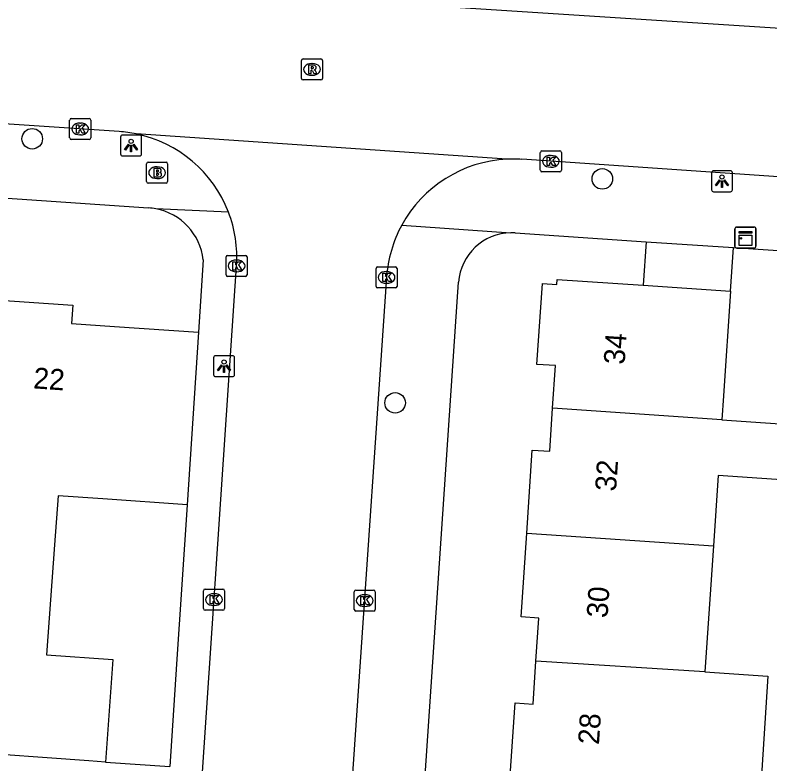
# Model space of a CAD drawing. Extents: x 161848 to 162726, y 385382 to 386521.
# Drawn here: x 162086.1 to 162122.04, y 385554.35 to 385590.01 of the extents above; entities that cross this region are included whole.
import ezdxf

# ---------------------------------------------------------------- set-up
doc = ezdxf.new("R2010")
doc.units = 0
for name, color, linetype in [('IMGEO_Boom', 7, 'Continuous'), ('IMGEO_Brandkraan', 7, 'Continuous'), ('IMGEO_Kast', 7, 'Continuous'), ('IMGEO_Kolk', 7, 'Continuous'), ('IMGEO_Lichtpunt', 7, 'Continuous'), ('IMGEO_Muur', 7, 'Continuous'), ('IMGEO_Pand', 7, 'Continuous'), ('IMGEO_Pand_nummerreeks', 7, 'Continuous'), ('IMGEO_Rijbaan_lokaal_open', 7, 'Continuous'), ('IMGEO_Rioolput', 7, 'Continuous'), ('IMGEO_Voetpad_open', 7, 'Continuous')]:
    doc.layers.add(name, color=color, linetype=linetype)

msp = doc.modelspace()

# ---------------------------------------------------------------- linework, layer by layer
at = {"layer": 'IMGEO_Boom'}
for centre in [(162086.916, 385584.116), (162114.058, 385582.204), (162104.194, 385571.54)]:
    msp.add_circle(centre, 0.489, dxfattribs=at)
at = {"layer": 'IMGEO_Brandkraan'}
for p, q in [((162092.362, 385582.076), (162092.362, 385582.928)), ((162092.437, 385583.002), (162093.289, 385583.002)), ((162092.85, 385582.782), (162092.875, 385582.782)), ((162093.363, 385582.928), (162093.363, 385582.076)), ((162093.289, 385582.002), (162092.437, 385582.002)), ((162092.873, 385582.222), (162092.848, 385582.222))]:
    msp.add_line(p, q, dxfattribs=at)
for points in [[(162092.362, 385582.076), (162092.362, 385582.928)], [(162092.437, 385583.002), (162093.289, 385583.002)], [(162092.71, 385582.702), (162092.71, 385582.302), (162092.923, 385582.302)], [(162092.941, 385582.702), (162092.71, 385582.702)], [(162093.363, 385582.928), (162093.363, 385582.076)], [(162092.889, 385582.621), (162092.835, 385582.621), (162092.835, 385582.545)], [(162092.835, 385582.545), (162092.888, 385582.545)], [(162092.897, 385582.469), (162092.835, 385582.469), (162092.835, 385582.388)], [(162092.835, 385582.388), (162092.897, 385582.388)], [(162093.289, 385582.002), (162092.437, 385582.002)]]:
    msp.add_lwpolyline(points, dxfattribs=at)
for centre, radius, start, end in [((162092.439, 385582.926), 0.0765, 91.552, 178.448), ((162092.439, 385582.926), 0.0765, 91.552, 178.448), ((162092.945, 385582.557), 0.145, 59.4692, 91.5367), ((162092.97, 385582.604), 0.0922, 285.5137, 58.1501), ((162093.287, 385582.926), 0.0765, 1.552, 88.448), ((162093.287, 385582.926), 0.0765, 1.552, 88.448), ((162092.89, 385582.583), 0.0379, 267.8285, 90.9355), ((162092.898, 385582.428), 0.0404, 269.8759, 90.5077), ((162092.929, 385582.553), 0.251, 268.6676, 293.5347), ((162092.975, 385582.412), 0.105, 301.3115, 78.989), ((162092.439, 385582.078), 0.0765, 181.552, 268.448), ((162092.439, 385582.078), 0.0765, 181.552, 268.448), ((162093.287, 385582.078), 0.0765, 271.552, 358.448), ((162093.287, 385582.078), 0.0765, 271.552, 358.448)]:
    msp.add_arc(centre, radius, start, end, dxfattribs=at)
for centre, major_axis, ratio, start_param, end_param in [((162092.849, 385582.502), (-0.387, 0.002), 0.722429, 4.712389, 7.853982), ((162092.874, 385582.502), (-0.39, 0.002), 0.717154, 1.570796, 4.712389)]:
    msp.add_ellipse(centre, major_axis=major_axis, ratio=ratio, start_param=start_param, end_param=end_param, dxfattribs=at)
at = {"layer": 'IMGEO_Kast'}
for p, q in [((162120.376, 385578.986), (162120.376, 385579.827)), ((162120.376, 385579.827), (162120.376, 385578.986)), ((162120.451, 385579.911), (162121.292, 385579.911)), ((162121.292, 385579.911), (162120.451, 385579.911)), ((162121.376, 385579.836), (162121.376, 385578.995)), ((162121.376, 385578.995), (162121.376, 385579.836)), ((162121.301, 385578.911), (162120.46, 385578.911)), ((162120.46, 385578.911), (162121.301, 385578.911))]:
    msp.add_line(p, q, dxfattribs=at)
for points in [[(162120.571, 385579.701), (162121.171, 385579.701), (162121.171, 385579.616), (162120.571, 385579.616), (162120.571, 385579.701)], [(162120.571, 385579.526), (162121.171, 385579.526), (162121.171, 385579.037), (162120.571, 385579.037), (162120.571, 385579.526)]]:
    msp.add_lwpolyline(points, dxfattribs=at)
msp.add_circle((162120.655, 385579.375), 0.0377, dxfattribs=at)
for centre, start, end in [((162120.454, 385579.833), 92.4484, 184.2845), ((162120.454, 385579.833), 92.4484, 184.2845), ((162121.298, 385579.833), 2.4484, 94.2845), ((162121.298, 385579.833), 2.4484, 94.2845), ((162120.454, 385578.989), 182.4484, 274.2845), ((162120.454, 385578.989), 182.4484, 274.2845), ((162121.298, 385578.989), 272.4484, 4.2845), ((162121.298, 385578.989), 272.4484, 4.2845)]:
    msp.add_arc(centre, 0.0779, start, end, dxfattribs=at)
at = {"layer": 'IMGEO_Kolk'}
for p, q in [((162088.699, 385584.156), (162088.699, 385585.008)), ((162088.774, 385585.082), (162089.626, 385585.082)), ((162089.187, 385584.862), (162089.212, 385584.862)), ((162089.7, 385585.008), (162089.7, 385584.156)), ((162089.21, 385584.302), (162089.185, 385584.302)), ((162089.626, 385584.082), (162088.774, 385584.082)), ((162111.108, 385582.616), (162111.108, 385583.468)), ((162111.183, 385583.542), (162112.035, 385583.542)), ((162112.109, 385583.468), (162112.109, 385582.616)), ((162111.596, 385583.322), (162111.621, 385583.322)), ((162111.619, 385582.762), (162111.594, 385582.762)), ((162112.035, 385582.542), (162111.183, 385582.542)), ((162096.145, 385577.635), (162096.145, 385578.487)), ((162096.22, 385578.561), (162097.072, 385578.561)), ((162097.146, 385578.487), (162097.146, 385577.635)), ((162096.633, 385578.341), (162096.658, 385578.341)), ((162103.361, 385578.014), (162104.213, 385578.014)), ((162096.656, 385577.781), (162096.631, 385577.781)), ((162103.286, 385577.088), (162103.286, 385577.94)), ((162103.774, 385577.794), (162103.799, 385577.794)), ((162104.287, 385577.94), (162104.287, 385577.088)), ((162097.072, 385577.561), (162096.22, 385577.561)), ((162104.213, 385577.014), (162103.361, 385577.014)), ((162103.797, 385577.234), (162103.772, 385577.234)), ((162095.07, 385561.743), (162095.07, 385562.595)), ((162095.145, 385562.669), (162095.997, 385562.669)), ((162096.071, 385562.595), (162096.071, 385561.743)), ((162102.321, 385562.622), (162103.173, 385562.622)), ((162095.558, 385562.449), (162095.583, 385562.449)), ((162102.246, 385561.696), (162102.246, 385562.548)), ((162102.734, 385562.402), (162102.759, 385562.402)), ((162103.247, 385562.548), (162103.247, 385561.696)), ((162095.581, 385561.889), (162095.556, 385561.889)), ((162102.757, 385561.842), (162102.732, 385561.842)), ((162095.997, 385561.669), (162095.145, 385561.669)), ((162103.173, 385561.622), (162102.321, 385561.622))]:
    msp.add_line(p, q, dxfattribs=at)
for points in [[(162088.699, 385584.156), (162088.699, 385585.008)], [(162088.774, 385585.082), (162089.626, 385585.082)], [(162089.7, 385585.008), (162089.7, 385584.156)], [(162089.02, 385584.782), (162089.143, 385584.782), (162089.143, 385584.631), (162089.273, 385584.782), (162089.437, 385584.782), (162089.291, 385584.631), (162089.444, 385584.382), (162089.292, 385584.382), (162089.207, 385584.546), (162089.143, 385584.479), (162089.143, 385584.382), (162089.02, 385584.382), (162089.02, 385584.782)], [(162089.626, 385584.082), (162088.774, 385584.082)], [(162111.108, 385582.616), (162111.108, 385583.468)], [(162111.183, 385583.542), (162112.035, 385583.542)], [(162112.109, 385583.468), (162112.109, 385582.616)], [(162111.429, 385583.242), (162111.552, 385583.242), (162111.552, 385583.091), (162111.682, 385583.242), (162111.846, 385583.242), (162111.7, 385583.091), (162111.853, 385582.842), (162111.701, 385582.842), (162111.616, 385583.006), (162111.552, 385582.939), (162111.552, 385582.842), (162111.429, 385582.842), (162111.429, 385583.242)], [(162112.035, 385582.542), (162111.183, 385582.542)], [(162096.145, 385577.635), (162096.145, 385578.487)], [(162096.22, 385578.561), (162097.072, 385578.561)], [(162097.146, 385578.487), (162097.146, 385577.635)], [(162096.466, 385578.261), (162096.589, 385578.261), (162096.589, 385578.11), (162096.719, 385578.261), (162096.883, 385578.261), (162096.737, 385578.11), (162096.89, 385577.861), (162096.738, 385577.861), (162096.653, 385578.025), (162096.589, 385577.958), (162096.589, 385577.861), (162096.466, 385577.861), (162096.466, 385578.261)], [(162103.361, 385578.014), (162104.213, 385578.014)], [(162103.286, 385577.088), (162103.286, 385577.94)], [(162103.607, 385577.714), (162103.73, 385577.714), (162103.73, 385577.563), (162103.86, 385577.714), (162104.024, 385577.714), (162103.878, 385577.563), (162104.031, 385577.314), (162103.879, 385577.314), (162103.794, 385577.478), (162103.73, 385577.411), (162103.73, 385577.314), (162103.607, 385577.314), (162103.607, 385577.714)], [(162104.287, 385577.94), (162104.287, 385577.088)], [(162097.072, 385577.561), (162096.22, 385577.561)], [(162104.213, 385577.014), (162103.361, 385577.014)], [(162095.07, 385561.743), (162095.07, 385562.595)], [(162095.145, 385562.669), (162095.997, 385562.669)], [(162096.071, 385562.595), (162096.071, 385561.743)], [(162102.321, 385562.622), (162103.173, 385562.622)], [(162095.391, 385562.369), (162095.514, 385562.369), (162095.514, 385562.218), (162095.644, 385562.369), (162095.808, 385562.369), (162095.662, 385562.218), (162095.815, 385561.969), (162095.663, 385561.969), (162095.578, 385562.133), (162095.514, 385562.066), (162095.514, 385561.969), (162095.391, 385561.969), (162095.391, 385562.369)], [(162102.246, 385561.696), (162102.246, 385562.548)], [(162102.567, 385562.322), (162102.69, 385562.322), (162102.69, 385562.171), (162102.82, 385562.322), (162102.984, 385562.322), (162102.838, 385562.171), (162102.991, 385561.922), (162102.839, 385561.922), (162102.754, 385562.086), (162102.69, 385562.019), (162102.69, 385561.922), (162102.567, 385561.922), (162102.567, 385562.322)], [(162103.247, 385562.548), (162103.247, 385561.696)], [(162095.997, 385561.669), (162095.145, 385561.669)], [(162103.173, 385561.622), (162102.321, 385561.622)]]:
    msp.add_lwpolyline(points, dxfattribs=at)
for centre, start, end in [((162088.776, 385585.006), 91.552, 178.448), ((162088.776, 385585.006), 91.552, 178.448), ((162089.624, 385585.006), 1.552, 88.448), ((162089.624, 385585.006), 1.552, 88.448), ((162088.776, 385584.158), 181.552, 268.448), ((162088.776, 385584.158), 181.552, 268.448), ((162089.624, 385584.158), 271.552, 358.448), ((162089.624, 385584.158), 271.552, 358.448), ((162111.185, 385583.466), 91.552, 178.448), ((162111.185, 385583.466), 91.552, 178.448), ((162112.033, 385583.466), 1.552, 88.448), ((162112.033, 385583.466), 1.552, 88.448), ((162111.185, 385582.618), 181.552, 268.448), ((162111.185, 385582.618), 181.552, 268.448), ((162112.033, 385582.618), 271.552, 358.448), ((162112.033, 385582.618), 271.552, 358.448), ((162096.222, 385578.485), 91.552, 178.448), ((162096.222, 385578.485), 91.552, 178.448), ((162097.07, 385578.485), 1.552, 88.448), ((162097.07, 385578.485), 1.552, 88.448), ((162103.363, 385577.938), 91.552, 178.448), ((162103.363, 385577.938), 91.552, 178.448), ((162104.211, 385577.938), 1.552, 88.448), ((162104.211, 385577.938), 1.552, 88.448), ((162096.222, 385577.637), 181.552, 268.448), ((162096.222, 385577.637), 181.552, 268.448), ((162097.07, 385577.637), 271.552, 358.448), ((162097.07, 385577.637), 271.552, 358.448), ((162103.363, 385577.09), 181.552, 268.448), ((162103.363, 385577.09), 181.552, 268.448), ((162104.211, 385577.09), 271.552, 358.448), ((162104.211, 385577.09), 271.552, 358.448), ((162095.147, 385562.593), 91.552, 178.448), ((162095.147, 385562.593), 91.552, 178.448), ((162095.995, 385562.593), 1.552, 88.448), ((162095.995, 385562.593), 1.552, 88.448), ((162102.323, 385562.546), 91.552, 178.448), ((162102.323, 385562.546), 91.552, 178.448), ((162103.171, 385562.546), 1.552, 88.448), ((162103.171, 385562.546), 1.552, 88.448), ((162095.147, 385561.745), 181.552, 268.448), ((162095.147, 385561.745), 181.552, 268.448), ((162095.995, 385561.745), 271.552, 358.448), ((162095.995, 385561.745), 271.552, 358.448), ((162102.323, 385561.698), 181.552, 268.448), ((162102.323, 385561.698), 181.552, 268.448), ((162103.171, 385561.698), 271.552, 358.448), ((162103.171, 385561.698), 271.552, 358.448)]:
    msp.add_arc(centre, 0.0765, start, end, dxfattribs=at)
for centre, major_axis, ratio, start_param, end_param in [((162089.186, 385584.582), (-0.387, 0.002), 0.722429, 4.712389, 7.853982), ((162089.211, 385584.582), (-0.39, 0.002), 0.717154, 1.570796, 4.712389), ((162111.595, 385583.042), (-0.387, 0.002), 0.722429, 4.712389, 7.853982), ((162111.62, 385583.042), (-0.39, 0.002), 0.717154, 1.570796, 4.712389), ((162096.632, 385578.061), (-0.387, 0.002), 0.722429, 4.712389, 7.853982), ((162096.657, 385578.061), (-0.39, 0.002), 0.717154, 1.570796, 4.712389), ((162103.773, 385577.514), (-0.387, 0.002), 0.722429, 4.712389, 7.853982), ((162103.798, 385577.514), (-0.39, 0.002), 0.717154, 1.570796, 4.712389), ((162095.557, 385562.169), (-0.387, 0.002), 0.722429, 4.712389, 7.853982), ((162095.582, 385562.169), (-0.39, 0.002), 0.717154, 1.570796, 4.712389), ((162102.733, 385562.122), (-0.387, 0.002), 0.722429, 4.712389, 7.853982), ((162102.758, 385562.122), (-0.39, 0.002), 0.717154, 1.570796, 4.712389)]:
    msp.add_ellipse(centre, major_axis=major_axis, ratio=ratio, start_param=start_param, end_param=end_param, dxfattribs=at)
at = {"layer": 'IMGEO_Lichtpunt'}
for p, q in [((162091.125, 385584.199), (162091.125, 385583.392)), ((162091.125, 385584.199), (162091.125, 385583.392)), ((162092.027, 385584.294), (162091.219, 385584.294)), ((162092.027, 385584.294), (162091.219, 385584.294)), ((162092.121, 385583.392), (162092.121, 385584.199)), ((162092.121, 385583.392), (162092.121, 385584.199)), ((162091.219, 385583.298), (162092.027, 385583.298)), ((162091.219, 385583.298), (162092.027, 385583.298)), ((162119.259, 385582.498), (162119.259, 385581.691)), ((162119.259, 385582.498), (162119.259, 385581.691)), ((162120.161, 385582.593), (162119.353, 385582.593)), ((162120.161, 385582.593), (162119.353, 385582.593)), ((162120.255, 385581.691), (162120.255, 385582.498)), ((162120.255, 385581.691), (162120.255, 385582.498)), ((162119.353, 385581.597), (162120.161, 385581.597)), ((162119.353, 385581.597), (162120.161, 385581.597)), ((162096.454, 385573.785), (162095.646, 385573.785)), ((162096.454, 385573.785), (162095.646, 385573.785)), ((162095.552, 385573.69), (162095.552, 385572.883)), ((162095.552, 385573.69), (162095.552, 385572.883)), ((162096.548, 385572.883), (162096.548, 385573.69)), ((162096.548, 385572.883), (162096.548, 385573.69)), ((162095.646, 385572.789), (162096.454, 385572.789)), ((162095.646, 385572.789), (162096.454, 385572.789))]:
    msp.add_line(p, q, dxfattribs=at)
for points in [[(162091.499, 385583.863), (162091.538, 385583.835), (162091.35, 385583.573), (162091.312, 385583.6), (162091.499, 385583.863)], [(162091.601, 385583.815), (162091.648, 385583.815), (162091.648, 385583.493), (162091.601, 385583.493), (162091.601, 385583.815)], [(162091.711, 385583.835), (162091.749, 385583.862), (162091.936, 385583.6), (162091.897, 385583.572), (162091.711, 385583.835)], [(162119.633, 385582.162), (162119.672, 385582.134), (162119.484, 385581.872), (162119.446, 385581.899), (162119.633, 385582.162)], [(162119.735, 385582.114), (162119.782, 385582.114), (162119.782, 385581.792), (162119.735, 385581.792), (162119.735, 385582.114)], [(162119.845, 385582.134), (162119.883, 385582.161), (162120.07, 385581.899), (162120.031, 385581.871), (162119.845, 385582.134)], [(162095.926, 385573.354), (162095.965, 385573.326), (162095.777, 385573.064), (162095.739, 385573.091), (162095.926, 385573.354)], [(162096.138, 385573.326), (162096.176, 385573.353), (162096.363, 385573.091), (162096.324, 385573.063), (162096.138, 385573.326)], [(162096.028, 385573.306), (162096.075, 385573.306), (162096.075, 385572.984), (162096.028, 385572.984), (162096.028, 385573.306)]]:
    msp.add_lwpolyline(points, dxfattribs=at)
for centre in [(162091.624, 385583.997), (162119.758, 385582.296), (162096.051, 385573.488)]:
    msp.add_circle(centre, 0.0994, dxfattribs=at)
for centre, start, end in [((162091.219, 385584.199), 90, 180), ((162091.219, 385584.199), 90, 180), ((162092.027, 385584.199), 0, 90), ((162092.027, 385584.199), 0, 90), ((162091.219, 385583.392), 180, 270), ((162091.219, 385583.392), 180, 270), ((162092.027, 385583.392), 270, 0), ((162092.027, 385583.392), 270, 360), ((162119.353, 385582.498), 90, 180), ((162119.353, 385582.498), 90, 180), ((162120.161, 385582.498), 0, 90), ((162120.161, 385582.498), 0, 90), ((162119.353, 385581.691), 180, 270), ((162119.353, 385581.691), 180, 270), ((162120.161, 385581.691), 270, 0), ((162120.161, 385581.691), 270, 360), ((162095.646, 385573.69), 90, 180), ((162095.646, 385573.69), 90, 180), ((162096.454, 385573.69), 0, 90), ((162096.454, 385573.69), 0, 90), ((162095.646, 385572.883), 180, 270), ((162095.646, 385572.883), 180, 270), ((162096.454, 385572.883), 270, 0), ((162096.454, 385572.883), 270, 360)]:
    msp.add_arc(centre, 0.0946, start, end, dxfattribs=at)
at = {"layer": 'IMGEO_Muur'}
msp.add_lwpolyline([(162094.287, 385566.69), (162093.784, 385559.103)], dxfattribs=at)
at = {"layer": 'IMGEO_Pand'}
for points in [[(162116.147, 385579.212), (162116.006, 385577.141)], [(162116.147, 385579.212), (162120.308, 385578.932)], [(162120.168, 385576.86), (162120.308, 385578.932)], [(162111.692, 385571.284), (162111.829, 385573.311), (162110.945, 385573.371), (162111.205, 385577.226), (162111.899, 385577.179), (162111.915, 385577.418), (162116.006, 385577.141)], [(162116.006, 385577.141), (162120.168, 385576.86)], [(162120.168, 385576.86), (162119.831, 385571.872), (162119.754, 385570.734)], [(162084.899, 385576.465), (162088.851, 385576.194), (162088.79, 385575.315), (162090.826, 385575.175), (162094.831, 385574.899)], [(162094.831, 385574.899), (162094.287, 385566.69)], [(162110.458, 385565.328), (162110.726, 385569.294), (162111.553, 385569.239), (162111.692, 385571.284)], [(162119.754, 385570.734), (162111.692, 385571.284)], [(162119.754, 385570.734), (162123.907, 385570.451), (162123.726, 385567.798), (162119.575, 385568.082), (162119.348, 385564.734)], [(162094.287, 385566.69), (162090.276, 385566.966), (162088.144, 385567.112), (162087.976, 385564.771), (162087.601, 385559.546), (162090.752, 385559.32), (162090.402, 385554.432)], [(162110.901, 385559.244), (162111.04, 385561.292), (162110.189, 385561.35), (162110.458, 385565.328)], [(162110.458, 385565.328), (162119.348, 385564.734)], [(162119.348, 385564.734), (162118.942, 385558.724)], [(162109.64, 385553.339), (162109.905, 385557.256), (162110.763, 385557.198), (162110.901, 385559.244)], [(162118.942, 385558.724), (162110.901, 385559.244)], [(162118.942, 385558.724), (162121.944, 385558.53), (162121.558, 385552.561), (162118.539, 385552.758)], [(162090.402, 385554.432), (162089.61, 385554.488), (162083.419, 385554.931)]]:
    msp.add_lwpolyline(points, dxfattribs=at)
at = {"layer": 'IMGEO_Rijbaan_lokaal_open'}
for points in [[(162094.025, 385591.248), (162130.155, 385588.889)], [(162091.06, 385584.457), (162023.178, 385588.988), (162020.024, 385589.221)], [(162109.52, 385583.144), (162091.863, 385584.348)], [(162156.234, 385579.974), (162155.879, 385580.009), (162134.01, 385581.507), (162130.057, 385581.778), (162110.222, 385583.137)], [(162093.23, 385527.523), (162094.676, 385548.912), (162094.941, 385552.823), (162095.033, 385554.193), (162095.273, 385557.733), (162096.647, 385578.057)], [(162103.787, 385577.518), (162100.957, 385536.249), (162100.696, 385532.438), (162098.472, 385500), (162096.509, 385470.956)]]:
    msp.add_lwpolyline(points, dxfattribs=at)
for centre, radius, start, end in [((162090.649, 385578.419), 6.052, 78.4309, 86.1088), ((162090.649, 385578.459), 6.013, 21.1461, 78.3508), ((162109.815, 385577.109), 6.042, 92.8021, 151.3956), ((162109.806, 385576.66), 6.49, 86.3283, 92.5291), ((162090.663, 385578.464), 5.998, 356.1052, 21.1459), ((162109.799, 385577.113), 6.025, 151.352, 176.1488)]:
    msp.add_arc(centre, radius, start, end, dxfattribs=at)
at = {"layer": 'IMGEO_Rioolput'}
for p, q in [((162099.737, 385586.992), (162099.737, 385587.844)), ((162099.812, 385587.918), (162100.664, 385587.918)), ((162100.738, 385587.844), (162100.738, 385586.992)), ((162100.225, 385587.698), (162100.25, 385587.698)), ((162100.248, 385587.138), (162100.223, 385587.138)), ((162100.664, 385586.918), (162099.812, 385586.918))]:
    msp.add_line(p, q, dxfattribs=at)
for points in [[(162099.737, 385586.992), (162099.737, 385587.844)], [(162099.812, 385587.918), (162100.664, 385587.918)], [(162100.738, 385587.844), (162100.738, 385586.992)], [(162100.326, 385587.616), (162100.074, 385587.618), (162100.074, 385587.218)], [(162100.074, 385587.218), (162100.198, 385587.218), (162100.198, 385587.38), (162100.209, 385587.38)], [(162100.252, 385587.537), (162100.198, 385587.537), (162100.198, 385587.456)], [(162100.198, 385587.456), (162100.25, 385587.456)], [(162100.256, 385587.351), (162100.327, 385587.218), (162100.467, 385587.218), (162100.402, 385587.344)], [(162100.664, 385586.918), (162099.812, 385586.918)]]:
    msp.add_lwpolyline(points, dxfattribs=at)
for centre, radius, start, end in [((162099.814, 385587.842), 0.0765, 91.552, 178.448), ((162099.814, 385587.842), 0.0765, 91.552, 178.448), ((162100.662, 385587.842), 0.0765, 1.552, 88.448), ((162100.662, 385587.842), 0.0765, 1.552, 88.448), ((162100.208, 385587.327), 0.0533, 26.0293, 88.6989), ((162100.234, 385587.645), 0.19, 274.7715, 282.9687), ((162100.258, 385587.441), 0.0964, 77.0061, 93.1865), ((162100.272, 385587.498), 0.0378, 276.6634, 79.6772), ((162100.325, 385587.506), 0.109, 350.3612, 89.416), ((162100.323, 385587.506), 0.112, 277.5842, 350.9817), ((162100.307, 385587.291), 0.108, 29.5134, 73.7905), ((162099.814, 385586.994), 0.0765, 181.552, 268.448), ((162099.814, 385586.994), 0.0765, 181.552, 268.448), ((162100.662, 385586.994), 0.0765, 271.552, 358.448), ((162100.662, 385586.994), 0.0765, 271.552, 358.448)]:
    msp.add_arc(centre, radius, start, end, dxfattribs=at)
for centre, major_axis, ratio, start_param, end_param in [((162100.224, 385587.418), (-0.387, 0.002), 0.722429, 4.712389, 7.853982), ((162100.249, 385587.418), (-0.39, 0.002), 0.717154, 1.570796, 4.712389)]:
    msp.add_ellipse(centre, major_axis=major_axis, ratio=ratio, start_param=start_param, end_param=end_param, dxfattribs=at)
at = {"layer": 'IMGEO_Voetpad_open'}
for points in [[(162019.281, 385585.788), (162021.515, 385585.628), (162025.046, 385585.446), (162092.46, 385580.825)], [(162096.257, 385580.628), (162092.8, 385580.782)], [(162104.511, 385580.002), (162109.706, 385579.639)], [(162109.908, 385579.633), (162116.147, 385579.212)], [(162120.308, 385578.932), (162129.265, 385578.328)], [(162095.06, 385578.354), (162094.831, 385574.899)], [(162099.945, 385469.679), (162100.108, 385472.324), (162101.983, 385500), (162107.219, 385577.281)], [(162094.287, 385566.69), (162093.784, 385559.103), (162093.461, 385554.229)], [(162090.402, 385554.432), (162093.461, 385554.229)]]:
    msp.add_lwpolyline(points, dxfattribs=at)
for centre, radius, start, end in [((162092.3, 385578.197), 2.633, 79.0604, 86.5236), ((162092.275, 385578.028), 2.804, 6.6838, 79.2114), ((162109.738, 385577.115), 2.524, 90.7229, 176.2268), ((162109.731, 385577.084), 2.555, 86.0318, 90.5655)]:
    msp.add_arc(centre, radius, start, end, dxfattribs=at)

# ---------------------------------------------------------------- texts
at = {"layer": 'IMGEO_Pand_nummerreeks'}
for s, rotation, p in [('34', 86.1385, (162115.119, 385573.343)), ('22', 356.0628, (162086.946, 385572.232)), ('32', 86.1397, (162114.711, 385567.305)), ('30', 86.1397, (162114.305, 385561.277)), ('28', 86.1385, (162113.898, 385555.243))]:
    msp.add_text(s, height=1, rotation=rotation, dxfattribs=at).set_placement(p)

doc.saveas('drawing.dxf')
